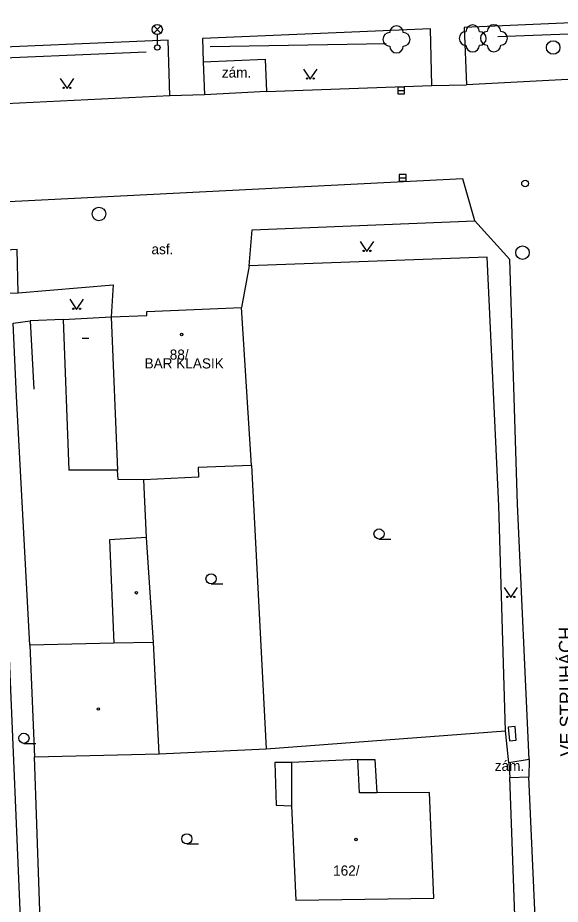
# Model space of a CAD drawing. Extents: x -737812 to -729375, y -1123000 to -1115500.
# Drawn here: x -736713.1 to -736673, y -1118916.2 to -1118850.7 of the extents above; entities that cross this region are included whole.
import ezdxf

# ---------------------------------------------------------------- set-up
doc = ezdxf.new("R2010")
doc.units = 0
for name, color, linetype in [('Doplněk polohopisu', 7, 'Continuous'), ('Hranice - ploty_ zdi', 7, 'Continuous'), ('Hranice parcel a úz_ celk', 7, 'Continuous'), ('Komunikace', 7, 'Continuous'), ('Názvy ulic_ silnic_ žel_', 7, 'Continuous'), ('Pomocné popisy', 7, 'Continuous'), ('Popisy budov', 7, 'Continuous'), ('Povr_ zn_ inž_ sítí - el_', 7, 'Continuous'), ('Povr_ zn_ inž_ sítí - kan_', 7, 'Continuous'), ('Povr_ zn_ inž_ sítí - vod_', 7, 'Continuous'), ('Stavební objekty', 7, 'Continuous'), ('Vnitřní kresba parcel', 7, 'Continuous'), ('Zeleň', 7, 'Continuous'), ('Značky druhů budov', 7, 'Continuous'), ('Značky druhů pozemků', 7, 'Continuous'), ('Čísla popisná', 7, 'Continuous')]:
    doc.layers.add(name, color=color, linetype=linetype)

msp = doc.modelspace()

# ---------------------------------------------------------------- linework, layer by layer
at = {"layer": 'Doplněk polohopisu'}
for p, q in [((-736675.34, -1118905.47), (-736676.85, -1118905.72)), ((-736676.76, -1118906.81), (-736675.36, -1118906.76))]:
    msp.add_line(p, q, dxfattribs=at)
for points in [[(-736663.75, -1118850.65), (-736680.13, -1118851.36), (-736679.96, -1118855.61)], [(-736682.52, -1118855.65), (-736682.63, -1118851.46), (-736699.46, -1118852.18), (-736699.42, -1118853.9), (-736694.85, -1118853.7), (-736694.75, -1118856.1)], [(-736701.89, -1118856.42), (-736702.01, -1118852.32), (-736718.2, -1118852.99), (-736718.06, -1118857.2)], [(-736696.02, -1118868.98), (-736695.8, -1118866.33), (-736679.36, -1118865.65)], [(-736713.08, -1118870.98), (-736706.07, -1118870.4), (-736706.21, -1118872.75)]]:
    msp.add_lwpolyline(points, dxfattribs=at)
at = {"layer": 'Hranice - ploty_ zdi'}
for p, q in [((-736676.85, -1118905.72), (-736677.09, -1118903.36)), ((-736676.85, -1118905.72), (-736676.76, -1118906.81)), ((-736676.35, -1118918.58), (-736676.76, -1118906.81))]:
    msp.add_line(p, q, dxfattribs=at)
for points in [[(-736677.64, -1118852.04), (-736667.84, -1118851.66)], [(-736685.9, -1118852.57), (-736698.9, -1118852.8)], [(-736703.63, -1118853.19), (-736717.68, -1118853.79)], [(-736677.09, -1118903.36), (-736677.59, -1118886.72), (-736678.44, -1118868.35), (-736696.02, -1118868.98), (-736696.58, -1118872.07)], [(-736709.76, -1118872.95), (-736712.19, -1118873.04), (-736711.92, -1118878.11)]]:
    msp.add_lwpolyline(points, dxfattribs=at)
at = {"layer": 'Hranice parcel a úz_ celk'}
for points in [[(-736712.22, -1118897.03), (-736713.22, -1118878.61), (-736713.45, -1118873.23), (-736712.19, -1118873.04)], [(-736695.86, -1118883.73), (-736694.77, -1118904.68)], [(-736703.6, -1118889.06), (-736703.81, -1118884.8)], [(-736719.44, -1118919.64), (-736718.68, -1118919.83), (-736712.8, -1118920.11), (-736713.84, -1118895.07), (-736714.07, -1118890.81)], [(-736702.66, -1118905.06), (-736694.77, -1118904.68), (-736677.09, -1118903.36)], [(-736712.8, -1118920.11), (-736711.37, -1118920.2), (-736711.87, -1118905.28)]]:
    msp.add_lwpolyline(points, dxfattribs=at)
at = {"layer": 'Komunikace'}
for p in [(-736675.34, -1118905.47), (-736674.34, -1118929.54)]:
    msp.add_line(p, (-736675.36, -1118906.76), dxfattribs=at)
for points in [[(-736699.42, -1118853.9), (-736699.33, -1118856.35)], [(-736663.57, -1118854.74), (-736679.96, -1118855.61)], [(-736694.75, -1118856.1), (-736699.33, -1118856.35), (-736701.89, -1118856.42)], [(-736694.75, -1118856.1), (-736682.52, -1118855.65)], [(-736682.52, -1118855.65), (-736679.96, -1118855.61)], [(-736701.89, -1118856.42), (-736718.06, -1118857.2)], [(-736679.36, -1118865.65), (-736680.23, -1118862.55), (-736718.67, -1118864.5)], [(-736675.34, -1118905.47), (-736676.2, -1118886.6), (-736676.77, -1118868.51), (-736679.36, -1118865.65)], [(-736765.64, -1118876.84), (-736760.6, -1118875.28), (-736752.56, -1118874.4), (-736748.44, -1118874.17), (-736715.22, -1118872.03), (-736714.4, -1118871.04), (-736713.08, -1118870.98), (-736713.16, -1118867.79), (-736747.91, -1118869.84), (-736759.87, -1118870.77)]]:
    msp.add_lwpolyline(points, dxfattribs=at)
at = {"layer": 'Povr_ zn_ inž_ sítí - el_'}
for p, q in [((-736703.074, -1118851.788), (-736702.546, -1118851.26)), ((-736702.538, -1118851.785), (-736703.066, -1118851.256)), ((-736702.81, -1118851.9), (-736702.81, -1118852.65))]:
    msp.add_line(p, q, dxfattribs=at)
msp.add_lwpolyline([(-736676.882, -1118903.083), (-736676.797, -1118904.079), (-736676.298, -1118904.037), (-736676.383, -1118903.041)], close=True, dxfattribs=at)
for centre, radius in [((-736702.81, -1118851.525), 0.375), ((-736702.81, -1118852.85), 0.2)]:
    msp.add_circle(centre, radius, dxfattribs=at)
at = {"layer": 'Povr_ zn_ inž_ sítí - kan_'}
for p, q in [((-736685.05, -1118856.03), (-736684.55, -1118856.03)), ((-736684.93, -1118862.48), (-736684.43, -1118862.48))]:
    msp.add_line(p, q, dxfattribs=at)
for points in [[(-736685.05, -1118856.281), (-736684.55, -1118856.281), (-736684.55, -1118855.78), (-736685.05, -1118855.78)], [(-736684.93, -1118862.731), (-736684.43, -1118862.731), (-736684.43, -1118862.23), (-736684.93, -1118862.23)]]:
    msp.add_lwpolyline(points, close=True, dxfattribs=at)
for centre in [(-736673.56, -1118852.85), (-736707.12, -1118865.15), (-736675.83, -1118868.01)]:
    msp.add_circle(centre, 0.5, dxfattribs=at)
at = {"layer": 'Povr_ zn_ inž_ sítí - vod_'}
msp.add_circle((-736675.64, -1118862.9), 0.25, dxfattribs=at)
at = {"layer": 'Stavební objekty'}
for p, q in [((-736703.59, -1118872.35), (-736696.58, -1118872.07)), ((-736703.58, -1118872.65), (-736703.59, -1118872.35)), ((-736695.86, -1118883.73), (-736696.58, -1118872.07)), ((-736709.76, -1118872.95), (-736706.21, -1118872.75)), ((-736709.76, -1118872.95), (-736709.34, -1118884.08)), ((-736706.21, -1118872.75), (-736703.58, -1118872.65)), ((-736706.21, -1118872.75), (-736705.75, -1118884.08))]:
    msp.add_line(p, q, dxfattribs=at)
for points in [[(-736705.75, -1118884.08), (-736709.34, -1118884.08)], [(-736695.86, -1118883.73), (-736699.79, -1118883.9), (-736699.76, -1118884.6), (-736703.81, -1118884.8), (-736705.7, -1118884.77), (-736705.75, -1118884.08)], [(-736703.1, -1118896.81), (-736703.6, -1118889.06), (-736706.35, -1118889.23), (-736706.02, -1118896.87)], [(-736711.87, -1118905.28), (-736702.66, -1118905.06), (-736703.1, -1118896.81), (-736706.02, -1118896.87), (-736712.22, -1118897.03)], [(-736712.22, -1118897.03), (-736711.87, -1118905.28)], [(-736692.58, -1118915.86), (-736682.39, -1118915.72), (-736682.71, -1118907.9), (-736686.59, -1118907.94), (-736687.88, -1118907.94), (-736687.99, -1118905.46), (-736692.9, -1118905.68), (-736692.9, -1118908.88), (-736692.58, -1118915.86)]]:
    msp.add_lwpolyline(points, dxfattribs=at)
at = {"layer": 'Vnitřní kresba parcel'}
for points in [[(-736692.9, -1118905.68), (-736694.12, -1118905.7), (-736694.04, -1118908.84), (-736692.9, -1118908.88)], [(-736687.99, -1118905.46), (-736686.74, -1118905.46), (-736686.59, -1118907.94)]]:
    msp.add_lwpolyline(points, dxfattribs=at)
at = {"layer": 'Zeleň'}
for centre in [(-736679.51, -1118852.18), (-736677.94, -1118852.17), (-736685.14, -1118852.25)]:
    msp.add_circle(centre, 0.0005, dxfattribs=at)
for centre, start, end in [((-736685.14, -1118851.75), 360, 179.99999), ((-736679.51, -1118851.68), 360, 179.99999), ((-736677.94, -1118851.67), 360, 179.99999), ((-736685.64, -1118852.25), 89.99999, 269.99999), ((-736684.64, -1118852.25), 270, 89.99999), ((-736680.01, -1118852.18), 89.99999, 269.99999), ((-736679.01, -1118852.18), 270, 89.99999), ((-736678.44, -1118852.17), 89.99999, 269.99999), ((-736677.44, -1118852.17), 270, 89.99999), ((-736685.14, -1118852.75), 179.99999, 359.99999), ((-736679.51, -1118852.68), 179.99999, 359.99999), ((-736677.94, -1118852.67), 179.99999, 359.99999)]:
    msp.add_arc(centre, 0.5, start, end, dxfattribs=at)
at = {"layer": 'Značky druhů budov'}
msp.add_line((-736708.37, -1118874.32), (-736707.87, -1118874.32), dxfattribs=at)
for centre in [(-736701.02, -1118874.06), (-736704.35, -1118893.15), (-736707.16, -1118901.73), (-736688.14, -1118911.38)]:
    msp.add_circle(centre, 0.0875, dxfattribs=at)
at = {"layer": 'Značky druhů pozemků'}
for p, q in [((-736686.43, -1118889.175), (-736685.555, -1118889.175)), ((-736698.84, -1118892.495), (-736697.965, -1118892.495)), ((-736712.66, -1118904.275), (-736711.785, -1118904.275)), ((-736700.63, -1118911.705), (-736699.755, -1118911.705))]:
    msp.add_line(p, q, dxfattribs=at)
for points in [[(-736692.01, -1118854.44), (-736691.51, -1118855.19), (-736691.01, -1118854.44)], [(-736709.98, -1118855.13), (-736709.48, -1118855.88), (-736708.98, -1118855.13)], [(-736687.82, -1118867.18), (-736687.32, -1118867.93), (-736686.82, -1118867.18)], [(-736709.27, -1118871.46), (-736708.77, -1118872.21), (-736708.27, -1118871.46)], [(-736677.19, -1118892.75), (-736676.69, -1118893.5), (-736676.19, -1118892.75)]]:
    msp.add_lwpolyline(points, dxfattribs=at)
for centre, radius in [((-736691.76, -1118855.14), 0.05), ((-736691.26, -1118855.14), 0.05), ((-736709.73, -1118855.83), 0.05), ((-736709.23, -1118855.83), 0.05), ((-736687.57, -1118867.88), 0.05), ((-736687.07, -1118867.88), 0.05), ((-736709.02, -1118872.16), 0.05), ((-736708.52, -1118872.16), 0.05), ((-736686.43, -1118888.8), 0.375), ((-736698.84, -1118892.12), 0.375), ((-736676.94, -1118893.45), 0.05), ((-736676.44, -1118893.45), 0.05), ((-736712.66, -1118903.9), 0.375), ((-736700.63, -1118911.33), 0.375)]:
    msp.add_circle(centre, radius, dxfattribs=at)

# ---------------------------------------------------------------- texts
at = {"layer": 'Názvy ulic_ silnic_ žel_'}
msp.add_text('VE STRUHÁCH', height=1, rotation=90.69028, dxfattribs=at).set_placement((-736672.04, -1118905.24))
at = {"layer": 'Pomocné popisy'}
for s, p in [('zám.', (-736698.04, -1118855.07)), ('asf.', (-736703.24, -1118868.13)), ('zám.', (-736677.88, -1118906.31))]:
    msp.add_text(s, height=0.75, dxfattribs=at).set_placement(p)
at = {"layer": 'Popisy budov'}
msp.add_text('BAR KLASIK', height=0.75, dxfattribs=at).set_placement((-736703.75, -1118876.57))
at = {"layer": 'Čísla popisná'}
for s, p in [('88/', (-736701.89, -1118875.92)), ('162/', (-736689.82, -1118914.05))]:
    msp.add_text(s, height=0.75, dxfattribs=at).set_placement(p)

doc.saveas('drawing.dxf')
